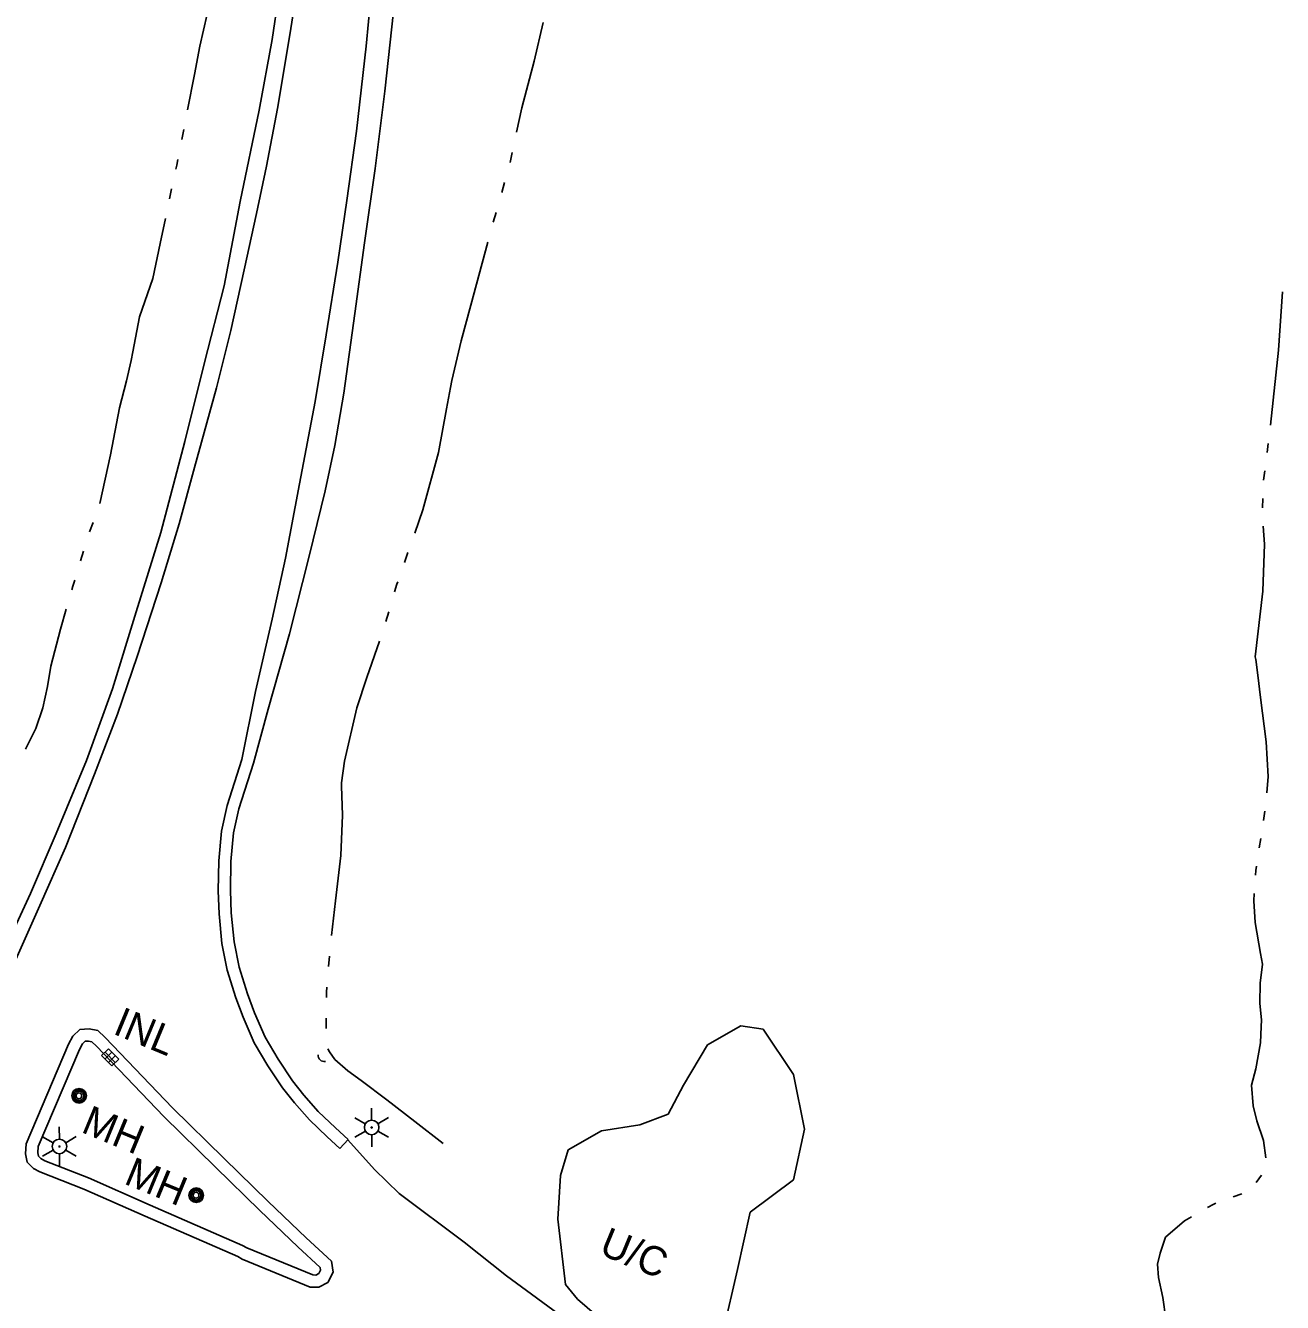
# Model space of a CAD drawing. Extents: x 589250 to 1188077, y 162953 to 363065.
# Drawn here: x 594255 to 594513.4, y 185430 to 185692.7 of the extents above; entities that cross this region are included whole.
import ezdxf

# ---------------------------------------------------------------- set-up
doc = ezdxf.new("R2010")
doc.units = 0
for name, color, linetype in [('E_AREA', 7, 'Continuous'), ('E_AREA_Text', 7, 'Continuous'), ('E_DRN', 7, 'Continuous'), ('E_DRN_Text', 7, 'Continuous'), ('E_LTG', 7, 'Continuous'), ('E_RDWY', 7, 'Continuous'), ('E_RDWY_C_and_G', 7, 'Continuous'), ('E_RDWY_Gravel', 7, 'Continuous'), ('E_UTL_MH', 7, 'Continuous'), ('E_UTL_MH_Text', 7, 'Continuous'), ('E_WTR_FlowLine', 7, 'Continuous')]:
    doc.layers.add(name, color=color, linetype=linetype)

msp = doc.modelspace()

# ---------------------------------------------------------------- linework, layer by layer
at = {"layer": 'E_AREA'}
for p, q in [((594395.17, 185483.04), (594402.05, 185486.93)), ((594402.05, 185486.93), (594406.67, 185486.22)), ((594406.67, 185486.22), (594412.92, 185476.96)), ((594390.25, 185474.72), (594395.17, 185483.04)), ((594412.92, 185476.96), (594415.14, 185465.66)), ((594387.14, 185468.75), (594390.25, 185474.72)), ((594381.31, 185466.56), (594387.14, 185468.75)), ((594366.53, 185461.43), (594373.41, 185465.36)), ((594373.41, 185465.36), (594381.31, 185466.56)), ((594415.14, 185465.66), (594412.87, 185455.24)), ((594364.98, 185456.18), (594366.53, 185461.43)), ((594364.41, 185447.2), (594364.98, 185456.18)), ((594412.87, 185455.24), (594404, 185448.62)), ((594365.97, 185433.71), (594364.41, 185447.2)), ((594404, 185448.62), (594401.39, 185436.84)), ((594401.39, 185436.84), (594398.39, 185423.95)), ((594368.49, 185430.71), (594365.97, 185433.71)), ((594374.93, 185425.15), (594368.49, 185430.71))]:
    msp.add_line(p, q, dxfattribs=at)
at = {"layer": 'E_DRN'}
for p, q in [((594272.04, 185482.24), (594270.61, 185480.84)), ((594270.61, 185480.84), (594272.71, 185478.7)), ((594271.31, 185480.12), (594272.74, 185481.53)), ((594273.43, 185479.4), (594271.32, 185481.54)), ((594272.01, 185479.41), (594273.44, 185480.81)), ((594274.14, 185480.1), (594272.04, 185482.24)), ((594272.71, 185478.7), (594274.14, 185480.1))]:
    msp.add_line(p, q, dxfattribs=at)
msp.add_arc((594316.4, 185480.86), 1.27, 173.5656, 279.8258, dxfattribs=at)
at = {"layer": 'E_LTG'}
for p, q in [((594322.67, 185468.01), (594324.84, 185466.78)), ((594326.12, 185470.03), (594326.13, 185467.53)), ((594327.44, 185466.79), (594329.59, 185468.05)), ((594261.91, 185466.13), (594261.93, 185463.63)), ((594322.69, 185464.01), (594324.85, 185465.28)), ((594327.44, 185465.29), (594329.62, 185464.05)), ((594258.46, 185464.11), (594260.63, 185462.87)), ((594263.23, 185462.88), (594265.39, 185464.15)), ((594326.15, 185464.53), (594326.16, 185462.03)), ((594258.48, 185460.11), (594260.64, 185461.37)), ((594261.95, 185460.63), (594261.96, 185458.13)), ((594263.24, 185461.38), (594265.41, 185460.15))]:
    msp.add_line(p, q, dxfattribs=at)
for centre, radius in [((594326.14, 185466.03), 1.5), ((594326.14, 185466.03), 0.125), ((594261.94, 185462.13), 1.5), ((594261.94, 185462.13), 0.125)]:
    msp.add_circle(centre, radius, dxfattribs=at)
at = {"layer": 'E_RDWY'}
for p, q in [((594324.99, 185688.45), (594326.58, 185704.61)), ((594309.3, 185690.77), (594310.73, 185699.99)), ((594306.79, 185675.64), (594309.3, 185690.77)), ((594323.01, 185670.93), (594324.99, 185688.45)), ((594304.52, 185663.78), (594306.79, 185675.64)), ((594321.05, 185656.72), (594323.01, 185670.93)), ((594302.49, 185654.04), (594304.52, 185663.78)), ((594319.17, 185643.99), (594321.05, 185656.72)), ((594299.9, 185642.41), (594302.49, 185654.04)), ((594316.79, 185629.06), (594319.17, 185643.99)), ((594297.16, 185629.97), (594299.9, 185642.41)), ((594294.21, 185618.17), (594297.16, 185629.97)), ((594314.5, 185615.35), (594316.79, 185629.06)), ((594289.7, 185601.79), (594294.21, 185618.17)), ((594311.32, 185598.41), (594314.5, 185615.35)), ((594286.57, 185590.22), (594289.7, 185601.79)), ((594308.42, 185583.11), (594311.32, 185598.41)), ((594282.83, 185578.08), (594286.57, 185590.22)), ((594305.66, 185570.55), (594308.42, 185583.11)), ((594277.91, 185562.9), (594282.83, 185578.08)), ((594302.27, 185555.69), (594305.66, 185570.55)), ((594273.87, 185551.05), (594277.91, 185562.9)), ((594299.45, 185541.69), (594302.27, 185555.69)), ((594269.18, 185538.68), (594273.87, 185551.05)), ((594263.2, 185523.65), (594269.18, 185538.68)), ((594257.94, 185511.69), (594263.2, 185523.65)), ((594252.68, 185499.99), (594257.94, 185511.69)), ((594326.75, 185457.37), (594321.22, 185463.47)), ((594331.77, 185452.45), (594326.75, 185457.37)), ((594345.15, 185442.47), (594331.77, 185452.45)), ((594353.87, 185435.51), (594345.15, 185442.47)), ((594366.46, 185426.28), (594353.87, 185435.51))]:
    msp.add_line(p, q, dxfattribs=at)
at = {"layer": 'E_RDWY_C_and_G'}
for p, q in [((594296.44, 185532.24), (594299.45, 185541.69)), ((594298.85, 185531.59), (594301.83, 185540.93)), ((594295.26, 185527), (594296.44, 185532.24)), ((594297.74, 185526.62), (594298.85, 185531.59)), ((594294.71, 185520.85), (594295.26, 185527)), ((594297.21, 185520.72), (594297.74, 185526.62)), ((594294.61, 185514.73), (594294.71, 185520.85)), ((594297.11, 185514.74), (594297.21, 185520.72)), ((594294.75, 185510), (594294.61, 185514.73)), ((594297.25, 185510.16), (594297.11, 185514.74)), ((594295.36, 185503.85), (594294.75, 185510)), ((594297.84, 185504.21), (594297.25, 185510.16)), ((594296.45, 185498.4), (594295.36, 185503.85)), ((594298.87, 185499.02), (594297.84, 185504.21)), ((594298.24, 185492.7), (594296.45, 185498.4)), ((594300.61, 185493.51), (594298.87, 185499.02)), ((594299.73, 185488.7), (594298.24, 185492.7)), ((594302.05, 185489.63), (594300.61, 185493.51)), ((594302, 185483.46), (594299.73, 185488.7)), ((594304.23, 185484.6), (594302.05, 185489.63)), ((594264.69, 185484.79), (594266.15, 185486.2)), ((594266.15, 185486.2), (594268.07, 185486.3)), ((594268.07, 185486.3), (594269.85, 185485.96)), ((594263.79, 185483.15), (594264.69, 185484.79)), ((594266.7, 185483.26), (594267.21, 185483.75)), ((594267.21, 185483.75), (594267.9, 185483.79)), ((594267.9, 185483.79), (594268.63, 185483.65)), ((594268.63, 185483.65), (594269.53, 185482.77)), ((594269.85, 185485.96), (594271.31, 185484.53)), ((594271.31, 185484.53), (594285.17, 185470.05)), ((594304.78, 185478.73), (594302, 185483.46)), ((594306.9, 185480.06), (594304.23, 185484.6)), ((594255.07, 185462.69), (594263.79, 185483.15)), ((594257.55, 185462.13), (594266.04, 185482.05)), ((594266.04, 185482.05), (594266.7, 185483.26)), ((594269.53, 185482.77), (594283.4, 185468.3)), ((594307.83, 185474.16), (594304.78, 185478.73)), ((594309.85, 185475.64), (594306.9, 185480.06)), ((594312.22, 185472.68), (594309.85, 185475.64)), ((594310.3, 185471.07), (594307.83, 185474.16)), ((594313.33, 185467.59), (594310.3, 185471.07)), ((594315.14, 185469.32), (594312.22, 185472.68)), ((594283.4, 185468.3), (594294.03, 185457.87)), ((594285.17, 185470.05), (594295.78, 185459.66)), ((594318.7, 185465.93), (594315.14, 185469.32)), ((594316.99, 185464.11), (594313.33, 185467.59)), ((594321.29, 185463.55), (594318.7, 185465.93)), ((594254.99, 185460.63), (594255.07, 185462.69)), ((594319.59, 185461.71), (594316.99, 185464.11)), ((594319.59, 185461.71), (594321.29, 185463.55)), ((594255.32, 185458.9), (594254.99, 185460.63)), ((594257.5, 185460.82), (594257.55, 185462.13)), ((594257.64, 185460.1), (594257.5, 185460.82)), ((594258.08, 185459.64), (594257.64, 185460.1)), ((594256.57, 185457.6), (594255.32, 185458.9)), ((594257.93, 185456.91), (594256.57, 185457.6)), ((594258.96, 185459.19), (594258.08, 185459.64)), ((594267.88, 185455.66), (594258.96, 185459.19)), ((594294.03, 185457.87), (594303.15, 185448.99)), ((594295.78, 185459.66), (594304.89, 185450.79)), ((594266.92, 185453.36), (594257.93, 185456.91)), ((594280.57, 185450.06), (594267.88, 185455.66)), ((594279.56, 185447.77), (594266.92, 185453.36)), ((594299.61, 185441.76), (594280.57, 185450.06)), ((594304.89, 185450.79), (594312.69, 185443.3)), ((594298.61, 185439.47), (594279.56, 185447.77)), ((594303.15, 185448.99), (594310.98, 185441.48)), ((594300.46, 185441.29), (594299.61, 185441.76)), ((594310.98, 185441.48), (594315.53, 185437.26)), ((594312.69, 185443.3), (594317.86, 185438.51)), ((594299.51, 185438.98), (594298.61, 185439.47)), ((594313.51, 185433.2), (594299.51, 185438.98)), ((594314.03, 185435.69), (594300.46, 185441.29)), ((594315.62, 185436.7), (594315.25, 185435.97)), ((594315.53, 185437.26), (594315.62, 185436.7)), ((594318.22, 185436.29), (594317.12, 185434.12)), ((594317.86, 185438.51), (594318.22, 185436.29)), ((594314.69, 185435.68), (594314.03, 185435.69)), ((594315.25, 185435.97), (594314.69, 185435.68)), ((594317.12, 185434.12), (594315.27, 185433.17)), ((594315.27, 185433.17), (594313.51, 185433.2))]:
    msp.add_line(p, q, dxfattribs=at)
at = {"layer": 'E_RDWY_Gravel'}
for p, q in [((594305.65, 185689.77), (594307.64, 185702.73)), ((594328.83, 185679.19), (594330.63, 185695.55)), ((594303.02, 185675.27), (594305.65, 185689.77)), ((594326.88, 185663.3), (594328.83, 185679.19)), ((594299.09, 185656.48), (594303.02, 185675.27)), ((594324.7, 185647.96), (594326.88, 185663.3)), ((594295.78, 185639.16), (594299.09, 185656.48)), ((594322.65, 185633.43), (594324.7, 185647.96)), ((594291.75, 185623.38), (594295.78, 185639.16)), ((594320.44, 185617.03), (594322.65, 185633.43)), ((594287.75, 185607.09), (594291.75, 185623.38)), ((594318.58, 185606.32), (594320.44, 185617.03)), ((594282.76, 185588.39), (594287.75, 185607.09)), ((594316.56, 185596.99), (594318.58, 185606.32)), ((594313.27, 185583.55), (594316.56, 185596.99)), ((594277.71, 185572.07), (594282.76, 185588.39)), ((594309.22, 185567.59), (594313.27, 185583.55)), ((594272.83, 185556.28), (594277.71, 185572.07)), ((594304.88, 185552.09), (594309.22, 185567.59)), ((594267.51, 185541.54), (594272.83, 185556.28)), ((594301.83, 185540.93), (594304.88, 185552.09)), ((594261.27, 185526.49), (594267.51, 185541.54)), ((594256, 185514.15), (594261.27, 185526.49)), ((594250.28, 185501.8), (594256, 185514.15))]:
    msp.add_line(p, q, dxfattribs=at)
at = {"layer": 'E_UTL_MH'}
for centre, radius in [((594265.99, 185472.55), 1.5), ((594265.99, 185472.54), 1.22), ((594265.98, 185472.53), 0.968), ((594265.95, 185472.54), 0.605), ((594290.07, 185452.09), 1.5), ((594290.07, 185452.09), 1.22), ((594290.06, 185452.08), 0.968), ((594290.03, 185452.09), 0.605)]:
    msp.add_circle(centre, radius, dxfattribs=at)
at = {"layer": 'E_WTR_FlowLine'}
for p, q in [((594290.8, 185688.43), (594293.08, 185698.39)), ((594359.58, 185685.37), (594361.41, 185693.3)), ((594289.69, 185682.62), (594290.8, 185688.43)), ((594357.01, 185675.74), (594359.58, 185685.37)), ((594288.28, 185675.34), (594289.69, 185682.62)), ((594355.94, 185670.74), (594357.01, 185675.74)), ((594287.1, 185669.23), (594287.49, 185671.27)), ((594286.07, 185663.94), (594286.3, 185665.15)), ((594354.61, 185664.5), (594355.05, 185666.58)), ((594285.89, 185663.12), (594286.07, 185663.94)), ((594352.9, 185658.35), (594353.48, 185660.39)), ((594284.56, 185657.04), (594285, 185659.06)), ((594351.16, 185652.2), (594351.74, 185654.25)), ((594282.68, 185647.82), (594283.72, 185652.97)), ((594281.14, 185640.63), (594282.68, 185647.82)), ((594346.55, 185635.17), (594350.03, 185648.1)), ((594278.37, 185632.75), (594281.14, 185640.63)), ((594512.59, 185625.9), (594513.43, 185637.92)), ((594344.53, 185627.83), (594346.55, 185635.17)), ((594277.05, 185625.53), (594278.37, 185632.75)), ((594276.66, 185623.76), (594277.05, 185625.53)), ((594342.62, 185619.67), (594344.53, 185627.83)), ((594511.52, 185615.64), (594512.59, 185625.9)), ((594275.74, 185619.63), (594276.66, 185623.76)), ((594274.28, 185614.03), (594275.74, 185619.63)), ((594341.5, 185613.86), (594342.34, 185618.21)), ((594342.34, 185618.21), (594342.62, 185619.67)), ((594510.95, 185610.49), (594511.52, 185615.64)), ((594272.47, 185604.39), (594274.28, 185614.03)), ((594339.92, 185604.84), (594341.5, 185613.86)), ((594270.24, 185594.37), (594272.47, 185604.39)), ((594336.66, 185593.04), (594339.92, 185604.84)), ((594510.27, 185604.83), (594510.51, 185606.72)), ((594509.53, 185599.18), (594509.78, 185601.06)), ((594509.3, 185593.49), (594509.38, 185595.39)), ((594335, 185588.28), (594336.66, 185593.04)), ((594268.13, 185588.52), (594268.84, 185590.47)), ((594509.71, 185586.03), (594509.5, 185589.69)), ((594509.4, 185576.34), (594509.71, 185586.03)), ((594266.3, 185582.56), (594266.91, 185584.55)), ((594332.89, 185582.25), (594333.6, 185584.26)), ((594264.72, 185577.38), (594265.09, 185578.59)), ((594331.32, 185577.75), (594331.49, 185578.23)), ((594264.49, 185576.61), (594264.72, 185577.38)), ((594330.87, 185576.19), (594331.32, 185577.75)), ((594507.85, 185562.81), (594509.4, 185576.34)), ((594262.16, 185568.52), (594263.34, 185572.62)), ((594329.06, 185570.07), (594329.66, 185572.11)), ((594260.18, 185560.9), (594262.16, 185568.52)), ((594325.15, 185558.58), (594327.72, 185566.02)), ((594507.93, 185562.25), (594507.85, 185562.81)), ((594508.35, 185559.08), (594507.93, 185562.25)), ((594259.51, 185556.73), (594260.18, 185560.9)), ((594323.06, 185552.32), (594325.15, 185558.58)), ((594508.9, 185554.45), (594508.35, 185559.08)), ((594258.53, 185552.32), (594259.51, 185556.73)), ((594510.09, 185545.38), (594508.9, 185554.45)), ((594257.08, 185548.09), (594258.53, 185552.32)), ((594320.55, 185541.38), (594323.06, 185552.32)), ((594254.97, 185543.85), (594257.08, 185548.09)), ((594510.48, 185538.2), (594510.09, 185545.38)), ((594319.95, 185536.9), (594320.55, 185541.38)), ((594319.97, 185536.24), (594319.95, 185536.9)), ((594320.13, 185530.25), (594319.97, 185536.24)), ((594510.21, 185534.86), (594510.48, 185538.2)), ((594509.53, 185529.2), (594509.82, 185531.08)), ((594319.79, 185521.97), (594320.13, 185530.25)), ((594508.67, 185523.56), (594508.96, 185525.44)), ((594318.69, 185512.63), (594319.79, 185521.97)), ((594507.9, 185517.92), (594507.96, 185518.89)), ((594507.96, 185518.89), (594508.1, 185519.81)), ((594317.88, 185505.49), (594318.69, 185512.63)), ((594507.54, 185512.64), (594507.64, 185514.13)), ((594507.82, 185508.19), (594507.54, 185512.64)), ((594508.91, 185501.84), (594507.82, 185508.19)), ((594509.34, 185499.59), (594508.91, 185501.84)), ((594317.27, 185499.13), (594317.45, 185501.25)), ((594508.82, 185495.69), (594509.34, 185499.59)), ((594316.84, 185493.88), (594316.92, 185494.89)), ((594508.77, 185491.63), (594508.82, 185495.69)), ((594316.83, 185492.76), (594316.84, 185493.88)), ((594509.1, 185488.07), (594508.77, 185491.63)), ((594316.79, 185486.37), (594316.8, 185488.5)), ((594508.91, 185483.43), (594509.05, 185486.78)), ((594509.05, 185486.78), (594509.1, 185488.07)), ((594507.97, 185478.11), (594508.91, 185483.43)), ((594317.45, 185481.56), (594317.12, 185482.2)), ((594318.57, 185479.99), (594317.45, 185481.56)), ((594321.24, 185477.68), (594318.57, 185479.99)), ((594323.97, 185475.66), (594321.24, 185477.68)), ((594329.26, 185471.75), (594323.97, 185475.66)), ((594507.06, 185474.73), (594507.97, 185478.11)), ((594507.39, 185470.5), (594507.06, 185474.73)), ((594335.03, 185467.29), (594329.26, 185471.75)), ((594508.13, 185467.41), (594507.39, 185470.5)), ((594340.85, 185462.76), (594335.03, 185467.29)), ((594509.53, 185463.36), (594508.13, 185467.41)), ((594510, 185459.82), (594509.53, 185463.36)), ((594508.02, 185454.71), (594509.14, 185456.23)), ((594503.28, 185451.75), (594505.06, 185452.41)), ((594498.04, 185449.56), (594499.31, 185450.28)), ((594499.31, 185450.28), (594499.72, 185450.43)), ((594489.35, 185443.49), (594493.31, 185446.86)), ((594493.31, 185446.86), (594494.74, 185447.68)), ((594488.28, 185440.16), (594489.35, 185443.49)), ((594487.72, 185437.91), (594488.28, 185440.16)), ((594487.96, 185435.17), (594487.72, 185437.91)), ((594488.82, 185431.03), (594487.96, 185435.17)), ((594489.45, 185426.65), (594488.82, 185431.03))]:
    msp.add_line(p, q, dxfattribs=at)

# ---------------------------------------------------------------- texts
at = {"layer": 'E_AREA_Text'}
msp.add_text('U/C', height=6, rotation=337.5528, dxfattribs=at).set_placement((594372.65, 185440.11))
at = {"layer": 'E_DRN_Text'}
msp.add_text('INL', height=6, rotation=337.5528, dxfattribs=at).set_placement((594272.71, 185485.39))
at = {"layer": 'E_UTL_MH_Text'}
for p in [(594266.17, 185465.16), (594274.98, 185454.55)]:
    msp.add_text('MH', height=6, rotation=337.5528, dxfattribs=at).set_placement(p)

doc.saveas('drawing.dxf')
